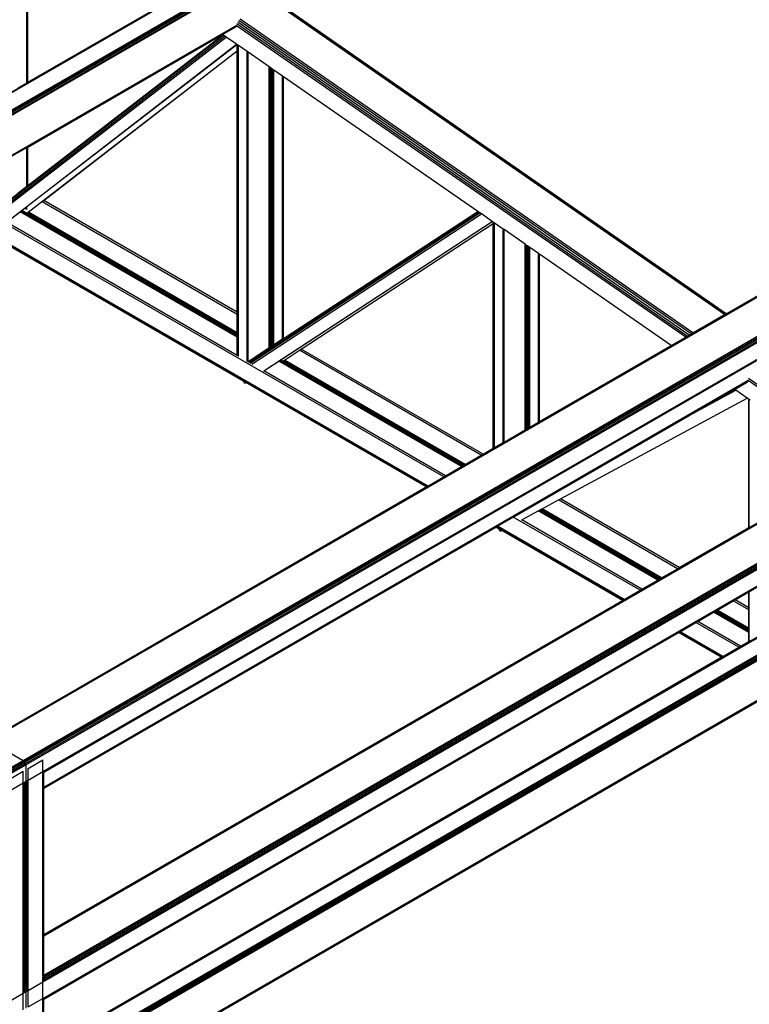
# Model space of a CAD drawing. Header units: millimetres. Extents: x 10 to 1250, y -62 to 528.
# Tile 679 of 909: x 613.59 to 615.17, y 512.97 to 515.1. Entities that reach past the tile are written whole.
import ezdxf

# ---------------------------------------------------------------- set-up
doc = ezdxf.new("R2010")
doc.units = ezdxf.units.MM
doc.header["$LTSCALE"] = 0.05

msp = doc.modelspace()

# ---------------------------------------------------------------- linework, layer by layer
at = {"color": 8}
for p, q in [((613.6069, 514.9591), (613.6069, 515.356)), ((613.6086, 514.9601), (613.6086, 515.3548)), ((611.3538, 513.6576), (614.0631, 515.2219)), ((611.3558, 513.6569), (614.0651, 515.2212)), ((611.3879, 513.6384), (614.0972, 515.2026)), ((611.3899, 513.6368), (614.0992, 515.201)), ((611.3915, 513.6345), (614.1009, 515.1988)), ((611.3927, 513.632), (614.102, 515.1962)), ((611.393, 513.6295), (614.1024, 515.1937)), ((613.6086, 514.9601), (613.9194, 515.1395)), ((615.1146, 514.4582), (614.1367, 515.1356)), ((615.1171, 514.4596), (614.1398, 515.1367)), ((613.523, 513.5386), (616.2323, 515.1028)), ((613.5251, 513.5378), (616.2345, 515.1021)), ((615.1181, 514.4602), (614.1778, 515.1117)), ((611.4374, 513.569), (614.0602, 515.0833)), ((611.4388, 513.568), (614.0596, 515.0811)), ((614.0296, 515.0631), (614.0585, 515.0798)), ((615.0304, 514.4096), (614.0598, 515.0821)), ((615.0338, 514.4116), (614.0606, 515.0859)), ((615.038, 514.414), (614.0623, 515.0899)), ((615.0422, 514.4164), (614.065, 515.0935)), ((615.0459, 514.4185), (614.068, 515.096)), ((613.5322, 514.6776), (614.0305, 515.0625)), ((613.5322, 514.6755), (614.0319, 515.0615)), ((613.5348, 514.6738), (614.0344, 515.0598)), ((613.5377, 514.6716), (614.0375, 515.0576)), ((613.5986, 513.4954), (616.308, 515.0596)), ((613.6008, 513.4936), (616.3101, 515.0579)), ((613.6026, 513.4911), (616.312, 515.0554)), ((613.6086, 514.8201), (614.0296, 515.0631)), ((613.6086, 514.737), (614.0302, 515.0627)), ((614.0302, 515.0627), (614.0296, 515.0631)), ((614.0305, 515.0625), (614.0302, 515.0627)), ((614.0319, 515.0615), (614.0305, 515.0625)), ((614.0344, 515.0598), (614.0319, 515.0615)), ((614.0375, 515.0576), (614.0344, 515.0598)), ((614.0601, 515.042), (614.0375, 515.0576)), ((613.5623, 514.6574), (614.0601, 515.042)), ((613.6039, 513.4883), (616.3132, 515.0525)), ((613.6043, 513.4855), (616.3137, 515.0498)), ((613.6069, 514.6915), (614.0604, 515.0418)), ((614.0604, 515.0418), (614.0601, 515.042)), ((614.0614, 515.0411), (614.0604, 515.0418)), ((614.0614, 515.028), (614.0614, 515.0411)), ((614.0621, 515.0406), (614.0614, 515.0411)), ((614.0621, 515.0286), (614.0621, 515.0406)), ((614.0642, 515.0391), (614.0621, 515.0406)), ((614.0642, 514.3676), (614.0642, 515.0391)), ((614.0829, 515.0262), (614.0642, 515.0391)), ((613.607, 514.677), (614.0614, 515.028)), ((613.6432, 514.7047), (614.0614, 515.0277)), ((614.0614, 515.028), (614.0621, 515.0286)), ((614.0614, 515.0277), (614.0621, 515.0283)), ((614.0614, 515.0277), (614.0614, 515.028)), ((614.0614, 514.4633), (614.0614, 515.0277)), ((614.0621, 515.0283), (614.0621, 515.0286)), ((614.0621, 514.4628), (614.0621, 515.0283)), ((614.0829, 514.3568), (614.0829, 515.0262)), ((614.0846, 515.025), (614.0829, 515.0262)), ((614.0846, 514.3569), (614.0846, 515.025)), ((614.1304, 514.9933), (614.0846, 515.025)), ((613.6416, 513.4712), (616.2764, 514.9924)), ((614.1304, 514.4234), (614.1304, 514.9933)), ((614.1318, 514.9923), (614.1304, 514.9933)), ((614.1318, 514.4226), (614.1318, 514.9923)), ((614.1327, 514.9916), (614.1318, 514.9923)), ((614.1327, 514.4221), (614.1327, 514.9916)), ((614.1355, 514.9897), (614.1327, 514.9916)), ((613.6432, 513.4701), (616.2739, 514.989)), ((614.1355, 514.4205), (614.1355, 514.9897)), ((614.1383, 514.9878), (614.1355, 514.9897)), ((614.1383, 514.4189), (614.1383, 514.9878)), ((614.1406, 514.9862), (614.1383, 514.9878)), ((614.1406, 514.3935), (614.1406, 514.9862)), ((614.1593, 514.9733), (614.1406, 514.9862)), ((614.1593, 514.4068), (614.1593, 514.9733)), ((614.161, 514.9721), (614.1593, 514.9733)), ((614.161, 514.4068), (614.161, 514.9721)), ((614.5809, 514.6812), (614.161, 514.9721)), ((613.5882, 514.9483), (613.6069, 514.9591)), ((613.6069, 514.9591), (613.6086, 514.9601)), ((613.5882, 514.8083), (613.6069, 514.8191)), ((613.6069, 514.8191), (613.6086, 514.8201)), ((613.6069, 514.7357), (613.6069, 514.8191)), ((613.6086, 514.737), (613.6086, 514.8201)), ((613.6069, 514.7357), (613.6086, 514.737)), ((614.5075, 514.1077), (613.4411, 514.7234)), ((613.5882, 514.7213), (613.6069, 514.7357)), ((614.4707, 514.0865), (613.4043, 514.7021)), ((614.4732, 514.0879), (613.4068, 514.7036)), ((614.0614, 514.4586), (613.6397, 514.7021)), ((613.6403, 514.7025), (613.6432, 514.7047)), ((614.0614, 514.4633), (613.6432, 514.7047)), ((613.5631, 514.6577), (613.5924, 514.6804)), ((613.5924, 514.6804), (613.594, 514.6816)), ((614.0614, 514.4096), (613.5924, 514.6804)), ((613.594, 514.6816), (613.5959, 514.683)), ((614.0614, 514.4117), (613.594, 514.6816)), ((613.5959, 514.683), (613.5962, 514.6832)), ((614.0614, 514.4143), (613.5959, 514.683)), ((613.5962, 514.6832), (613.6022, 514.6879)), ((613.6022, 514.6879), (613.6069, 514.6915)), ((613.6069, 514.6853), (613.6022, 514.6879)), ((613.6069, 514.6853), (613.6069, 514.6915)), ((614.0614, 514.4168), (613.6087, 514.6782)), ((614.0614, 514.4189), (613.6103, 514.6794)), ((614.0849, 514.3564), (614.5814, 514.6808)), ((614.0868, 514.3553), (614.5831, 514.6797)), ((614.0896, 514.3535), (614.5858, 514.6778)), ((614.0926, 514.3512), (614.589, 514.6756)), ((614.161, 514.4068), (614.5809, 514.6812)), ((614.5814, 514.6808), (614.5809, 514.6812)), ((614.5831, 514.6797), (614.5814, 514.6808)), ((614.5858, 514.6778), (614.5831, 514.6797)), ((614.589, 514.6756), (614.5858, 514.6778)), ((614.6124, 514.6593), (614.589, 514.6756)), ((614.0614, 514.37), (613.5631, 514.6577)), ((614.1189, 514.3368), (614.6124, 514.6593)), ((614.1552, 514.3605), (614.6125, 514.6593)), ((614.1995, 514.3836), (614.6146, 514.655)), ((614.1995, 514.3836), (614.6146, 514.6549)), ((614.6125, 514.6593), (614.6124, 514.6593)), ((614.6146, 514.6578), (614.6125, 514.6593)), ((614.6146, 514.655), (614.6146, 514.6578)), ((614.6154, 514.6573), (614.6146, 514.6578)), ((614.6146, 514.655), (614.6154, 514.6555)), ((614.6146, 514.6549), (614.6154, 514.6554)), ((614.6146, 514.6549), (614.6146, 514.655)), ((614.6146, 514.1696), (614.6146, 514.6549)), ((614.6154, 514.6555), (614.6154, 514.6573)), ((614.6167, 514.6564), (614.6154, 514.6573)), ((614.6154, 514.6555), (614.6167, 514.6564)), ((614.6154, 514.6554), (614.6168, 514.6563)), ((614.6154, 514.6554), (614.6154, 514.6555)), ((614.6154, 514.17), (614.6154, 514.6554)), ((614.6168, 514.6563), (614.6167, 514.6564)), ((614.617, 514.6561), (614.6168, 514.6563)), ((614.617, 514.1709), (614.617, 514.6561)), ((614.6175, 514.6558), (614.617, 514.6561)), ((614.6175, 514.1712), (614.6175, 514.6558)), ((614.6361, 514.6429), (614.6175, 514.6558)), ((614.0753, 514.3138), (613.5273, 514.6301)), ((614.6361, 514.182), (614.6361, 514.6429)), ((614.6378, 514.6417), (614.6361, 514.6429)), ((614.6378, 514.1829), (614.6378, 514.6417)), ((614.6837, 514.61), (614.6378, 514.6417)), ((614.6837, 514.2094), (614.6837, 514.61)), ((614.6851, 514.609), (614.6837, 514.61)), ((614.6851, 514.2102), (614.6851, 514.609)), ((614.686, 514.6084), (614.6851, 514.609)), ((615.1181, 514.4602), (615.4054, 514.6261)), ((613.6437, 513.1184), (616.1902, 514.5886)), ((613.6437, 513.1164), (616.1921, 514.5877)), ((614.686, 514.2107), (614.686, 514.6084)), ((614.6887, 514.6064), (614.686, 514.6084)), ((614.6887, 514.2123), (614.6887, 514.6064)), ((614.6915, 514.6045), (614.6887, 514.6064)), ((614.6915, 514.2139), (614.6915, 514.6045)), ((614.6924, 514.6039), (614.6915, 514.6045)), ((614.6924, 514.2145), (614.6924, 514.6039)), ((614.6938, 514.6029), (614.6924, 514.6039)), ((614.6938, 514.2153), (614.6938, 514.6029)), ((614.7125, 514.59), (614.6938, 514.6029)), ((614.7125, 514.2261), (614.7125, 514.59)), ((614.7142, 514.5888), (614.7125, 514.59)), ((614.7142, 514.227), (614.7142, 514.5888)), ((614.999, 514.3915), (614.7142, 514.5888)), ((613.6437, 513.0315), (616.2655, 514.5452)), ((613.6416, 513.0172), (616.2764, 514.5384)), ((613.6432, 513.0211), (616.2739, 514.5399)), ((613.6437, 513.0285), (616.268, 514.5437)), ((613.6437, 513.025), (616.2712, 514.542)), ((613.6416, 512.9813), (616.2764, 514.5025)), ((613.6432, 512.9802), (616.2739, 514.4991)), ((614.0621, 514.4628), (614.0614, 514.4633)), ((614.0614, 514.4586), (614.0614, 514.4633)), ((614.0621, 514.4582), (614.0621, 514.4628)), ((615.1171, 514.4596), (615.1181, 514.4602)), ((614.0621, 514.4582), (614.0614, 514.4586)), ((614.0614, 514.4189), (614.0614, 514.4586)), ((614.0621, 514.4185), (614.0621, 514.4582)), ((615.0459, 514.4185), (615.1146, 514.4582)), ((615.1146, 514.4582), (615.1171, 514.4596)), ((614.0621, 514.4185), (614.0614, 514.4189)), ((614.0614, 514.4168), (614.0614, 514.4189)), ((614.0621, 514.4164), (614.0621, 514.4185)), ((614.1318, 514.4226), (614.1304, 514.4234)), ((614.1304, 514.4188), (614.1304, 514.4234)), ((614.1318, 514.418), (614.1304, 514.4188)), ((614.1304, 514.3868), (614.1304, 514.4188)), ((614.1327, 514.4221), (614.1318, 514.4226)), ((614.1318, 514.418), (614.1318, 514.4226)), ((614.1327, 514.4174), (614.1318, 514.418)), ((614.1318, 514.3877), (614.1318, 514.418)), ((614.1327, 514.4174), (614.1327, 514.4221)), ((614.1327, 514.3883), (614.1327, 514.4174)), ((614.1383, 514.4189), (614.1355, 514.4205)), ((614.1355, 514.4158), (614.1355, 514.4205)), ((614.1383, 514.4142), (614.1383, 514.4189)), ((615.0422, 514.4164), (615.0459, 514.4185)), ((614.0621, 514.4164), (614.0614, 514.4168)), ((614.0614, 514.4143), (614.0614, 514.4168)), ((614.0621, 514.4139), (614.0614, 514.4143)), ((614.0614, 514.4117), (614.0614, 514.4143)), ((614.0621, 514.4113), (614.0614, 514.4117)), ((614.0614, 514.4096), (614.0614, 514.4117)), ((614.0621, 514.4092), (614.0614, 514.4096)), ((614.0614, 514.37), (614.0614, 514.4096)), ((614.0621, 514.4139), (614.0621, 514.4164)), ((614.0621, 514.4113), (614.0621, 514.4139)), ((614.0621, 514.4092), (614.0621, 514.4113)), ((614.0621, 514.3695), (614.0621, 514.4092)), ((614.1383, 514.4142), (614.1355, 514.4158)), ((614.1355, 514.3901), (614.1355, 514.4158)), ((614.1383, 514.3919), (614.1383, 514.4142)), ((614.1406, 514.3935), (614.1593, 514.4057)), ((614.1602, 514.4063), (614.1593, 514.4068)), ((614.1593, 514.4057), (614.1593, 514.4068)), ((614.1593, 514.4057), (614.1602, 514.4063)), ((614.1602, 514.4063), (614.161, 514.4068)), ((614.999, 514.3915), (615.0304, 514.4096)), ((615.0304, 514.4096), (615.0338, 514.4116)), ((615.0338, 514.4116), (615.038, 514.414)), ((615.038, 514.414), (615.0422, 514.4164)), ((614.0846, 514.3569), (614.1304, 514.3868)), ((614.1304, 514.3868), (614.1318, 514.3877)), ((614.1318, 514.3877), (614.1327, 514.3883)), ((614.1327, 514.3883), (614.1355, 514.3901)), ((614.1355, 514.3901), (614.1383, 514.3919)), ((614.1383, 514.3919), (614.1406, 514.3935)), ((614.1634, 514.36), (614.1956, 514.3811)), ((614.1956, 514.3811), (614.1963, 514.3815)), ((614.5883, 514.1544), (614.1956, 514.3811)), ((614.1963, 514.3815), (614.1995, 514.3836)), ((614.5924, 514.1567), (614.1995, 514.3836)), ((614.7142, 514.227), (614.999, 514.3915)), ((613.6437, 513.4697), (615.208, 514.3729)), ((614.0621, 514.3695), (614.0614, 514.37)), ((614.0621, 514.3694), (614.0621, 514.3695)), ((614.0846, 514.3566), (614.0835, 514.3572)), ((614.0846, 514.3566), (614.0846, 514.3569)), ((614.0849, 514.3564), (614.0846, 514.3566)), ((614.0868, 514.3553), (614.0849, 514.3564)), ((614.0894, 514.3538), (614.0868, 514.3553)), ((614.1189, 514.3367), (614.1512, 514.3578)), ((614.1512, 514.3578), (614.1529, 514.3589)), ((614.5459, 514.1299), (614.1512, 514.3578)), ((614.1529, 514.3589), (614.1549, 514.3603)), ((614.5478, 514.1309), (614.1529, 514.3589)), ((614.1549, 514.3603), (614.1552, 514.3605)), ((614.1596, 514.3576), (614.1549, 514.3603)), ((614.55, 514.1322), (614.1596, 514.3576)), ((614.1599, 514.3578), (614.1617, 514.3589)), ((614.1617, 514.3589), (614.1634, 514.36)), ((614.5521, 514.1335), (614.1617, 514.3589)), ((614.554, 514.1345), (614.1634, 514.36)), ((614.1182, 514.3364), (614.1189, 514.3368)), ((614.1189, 514.3367), (614.1189, 514.3368)), ((614.5116, 514.11), (614.1189, 514.3367)), ((613.6437, 513.4378), (615.1657, 514.3165)), ((613.6437, 513.436), (615.1652, 514.3144)), ((614.0776, 514.3099), (614.0753, 514.3138)), ((614.0797, 514.3112), (614.0753, 514.3138)), ((614.0776, 514.3099), (614.0797, 514.3112)), ((614.0793, 514.3108), (614.0776, 514.3099)), ((614.0793, 514.3108), (614.0798, 514.3112)), ((614.0798, 514.3112), (614.0797, 514.3112)), ((614.4698, 514.086), (614.0798, 514.3112)), ((615.1357, 514.2967), (615.1641, 514.3131)), ((615.4161, 514.1424), (615.1655, 514.316)), ((615.4195, 514.1444), (615.1662, 514.3199)), ((615.0381, 514.2404), (615.1357, 514.2967)), ((615.0381, 514.2404), (615.1387, 514.2947)), ((615.1387, 514.2947), (615.1357, 514.2967)), ((615.163, 514.2778), (615.1387, 514.2947)), ((614.7598, 514.0601), (615.163, 514.2778)), ((615.167, 514.2751), (615.163, 514.2778)), ((615.167, 513.9986), (615.167, 514.2751)), ((615.1678, 514.2746), (615.167, 514.2751)), ((615.1678, 513.999), (615.1678, 514.2746)), ((615.1699, 514.2731), (615.1678, 514.2746)), ((614.6613, 514.0228), (615.0381, 514.2404)), ((614.6938, 514.2153), (614.7125, 514.2261)), ((614.7125, 514.2261), (614.7142, 514.227)), ((614.6378, 514.1829), (614.6837, 514.2094)), ((614.6837, 514.2094), (614.6851, 514.2102)), ((614.6851, 514.2102), (614.686, 514.2107)), ((614.686, 514.2107), (614.6887, 514.2123)), ((614.6887, 514.2123), (614.6915, 514.2139)), ((614.6915, 514.2139), (614.6924, 514.2145)), ((614.6924, 514.2145), (614.6938, 514.2153)), ((614.5924, 514.1567), (614.6146, 514.1696)), ((614.6146, 514.1696), (614.6154, 514.17)), ((614.6154, 514.17), (614.617, 514.1709)), ((614.617, 514.1709), (614.6175, 514.1712)), ((614.6175, 514.1712), (614.6361, 514.182)), ((614.6361, 514.182), (614.6378, 514.1829)), ((614.554, 514.1345), (614.5883, 514.1544)), ((614.5883, 514.1544), (614.5924, 514.1567)), ((614.5116, 514.11), (614.5459, 514.1299)), ((614.5459, 514.1299), (614.5478, 514.1309)), ((614.5478, 514.1309), (614.55, 514.1322)), ((614.55, 514.1322), (614.5521, 514.1335)), ((614.5521, 514.1335), (614.554, 514.1345)), ((614.4732, 514.0879), (614.5075, 514.1077)), ((614.5075, 514.1077), (614.5116, 514.11)), ((613.5211, 513.5382), (614.4698, 514.086)), ((614.4698, 514.086), (614.4707, 514.0865)), ((614.4707, 514.0865), (614.4732, 514.0879)), ((613.6437, 512.8722), (615.722, 514.0721)), ((613.6437, 512.8703), (615.724, 514.0714)), ((614.7201, 514.0386), (614.7556, 514.0578)), ((614.7556, 514.0578), (614.7598, 514.0601)), ((615.0126, 513.9094), (614.7556, 514.0578)), ((615.0166, 513.9118), (614.7598, 514.0601)), ((613.6437, 512.8333), (615.7561, 514.0528)), ((613.6437, 512.8305), (615.7581, 514.0513)), ((613.6437, 512.8273), (615.7598, 514.049)), ((613.6437, 512.8241), (615.7609, 514.0464)), ((613.6437, 512.8213), (615.7613, 514.0439)), ((614.7118, 514.0341), (614.7137, 514.0352)), ((614.7137, 514.0352), (614.7159, 514.0364)), ((614.972, 513.886), (614.7137, 514.0352)), ((614.7159, 514.0364), (614.7182, 514.0376)), ((614.9742, 513.8873), (614.7159, 514.0364)), ((614.7182, 514.0376), (614.7201, 514.0386)), ((614.9764, 513.8885), (614.7182, 514.0376)), ((614.9783, 513.8896), (614.7201, 514.0386)), ((614.6236, 514.0011), (614.6579, 514.0209)), ((614.6579, 514.0209), (614.6613, 514.0228)), ((614.9318, 513.8628), (614.6579, 514.0209)), ((614.6756, 514.0146), (614.6763, 514.015)), ((614.6763, 514.015), (614.7118, 514.0341)), ((614.9358, 513.8651), (614.6763, 514.015)), ((614.9702, 513.8849), (614.7118, 514.0341)), ((613.6437, 513.4353), (614.6202, 513.9991)), ((614.6202, 513.9991), (614.6211, 513.9996)), ((614.6274, 513.995), (614.6202, 513.9991)), ((614.6211, 513.9996), (614.6236, 514.0011)), ((614.895, 513.8415), (614.6211, 513.9996)), ((614.8974, 513.8429), (614.6236, 514.0011)), ((614.6302, 513.9901), (614.6274, 513.995)), ((614.6331, 513.9917), (614.6274, 513.995)), ((615.0166, 513.9118), (615.167, 513.9986)), ((615.167, 513.9986), (615.1678, 513.999)), ((615.1678, 513.999), (615.1699, 514.0002)), ((614.6302, 513.9901), (614.6331, 513.9917)), ((614.8941, 513.841), (614.6331, 513.9917)), ((613.6437, 512.7353), (615.719, 513.9334)), ((613.6437, 512.7334), (615.7184, 513.9313)), ((614.9783, 513.8896), (615.0126, 513.9094)), ((615.0126, 513.9094), (615.0166, 513.9118)), ((614.9702, 513.8849), (614.972, 513.886)), ((614.972, 513.886), (614.9742, 513.8873)), ((614.9742, 513.8873), (614.9764, 513.8885)), ((614.9764, 513.8885), (614.9783, 513.8896)), ((614.9318, 513.8628), (614.9358, 513.8651)), ((614.9358, 513.8651), (614.9702, 513.8849)), ((614.895, 513.8415), (614.8974, 513.8429)), ((614.8974, 513.8429), (614.9318, 513.8628)), ((615.1373, 513.8421), (615.167, 513.8593)), ((615.167, 513.8593), (615.1678, 513.8597)), ((615.167, 513.8249), (615.167, 513.8593)), ((615.1678, 513.8597), (615.1699, 513.8609)), ((615.1678, 513.8245), (615.1678, 513.8597)), ((613.6437, 513.1191), (614.8941, 513.841)), ((614.8941, 513.841), (614.895, 513.8415)), ((615.0989, 513.82), (615.1332, 513.8398)), ((615.1332, 513.8398), (615.1373, 513.8421)), ((615.167, 513.8203), (615.1332, 513.8398)), ((615.167, 513.8249), (615.1373, 513.8421)), ((615.1678, 513.8245), (615.167, 513.8249)), ((615.167, 513.8203), (615.167, 513.8249)), ((615.1678, 513.8198), (615.1678, 513.8245)), ((615.0565, 513.7955), (615.0908, 513.8153)), ((615.0908, 513.8153), (615.0927, 513.8164)), ((615.167, 513.7713), (615.0908, 513.8153)), ((615.0927, 513.8164), (615.0948, 513.8176)), ((615.167, 513.7734), (615.0927, 513.8164)), ((615.0948, 513.8176), (615.097, 513.8189)), ((615.167, 513.7759), (615.0948, 513.8176)), ((615.097, 513.8189), (615.0989, 513.82)), ((615.167, 513.7785), (615.097, 513.8189)), ((615.167, 513.7806), (615.0989, 513.82)), ((615.1678, 513.8198), (615.167, 513.8203)), ((615.167, 513.7806), (615.167, 513.8203)), ((615.1678, 513.7802), (615.1678, 513.8198)), ((615.0181, 513.7733), (615.0524, 513.7931)), ((615.0524, 513.7931), (615.0565, 513.7955)), ((615.1451, 513.7396), (615.0524, 513.7931)), ((615.1491, 513.742), (615.0565, 513.7955)), ((615.1678, 513.7802), (615.167, 513.7806)), ((615.167, 513.7785), (615.167, 513.7806)), ((615.1678, 513.778), (615.1678, 513.7802)), ((613.6437, 512.9798), (615.0147, 513.7714)), ((615.0147, 513.7714), (615.0156, 513.7719)), ((615.1074, 513.7179), (615.0147, 513.7714)), ((615.0156, 513.7719), (615.0181, 513.7733)), ((615.1083, 513.7184), (615.0156, 513.7719)), ((615.1107, 513.7198), (615.0181, 513.7733)), ((615.1678, 513.778), (615.167, 513.7785)), ((615.167, 513.7759), (615.167, 513.7785)), ((615.1678, 513.7755), (615.167, 513.7759)), ((615.167, 513.7734), (615.167, 513.7759)), ((615.1678, 513.773), (615.167, 513.7734)), ((615.167, 513.7713), (615.167, 513.7734)), ((615.1678, 513.7709), (615.167, 513.7713)), ((615.167, 513.7523), (615.167, 513.7713)), ((615.1678, 513.7755), (615.1678, 513.778)), ((615.1678, 513.773), (615.1678, 513.7755)), ((615.1678, 513.7709), (615.1678, 513.773)), ((615.1678, 513.7527), (615.1678, 513.7709)), ((615.1107, 513.7198), (615.1451, 513.7396)), ((615.1451, 513.7396), (615.1491, 513.742)), ((615.1491, 513.742), (615.167, 513.7523)), ((615.167, 513.7523), (615.1678, 513.7527)), ((615.1678, 513.7527), (615.1699, 513.7539)), ((613.6437, 512.8728), (615.1074, 513.7179)), ((615.1074, 513.7179), (615.1083, 513.7184)), ((615.1083, 513.7184), (615.1107, 513.7198)), ((613.6437, 512.7328), (615.2286, 513.6479)), ((613.5251, 513.5378), (613.5986, 513.4954)), ((610.9216, 511.9498), (613.5986, 513.4954)), ((610.9238, 511.9481), (613.6008, 513.4936)), ((610.9256, 511.9456), (613.6026, 513.4911)), ((610.9269, 511.9427), (613.6039, 513.4883)), ((610.9273, 511.94), (613.6043, 513.4855)), ((613.5986, 513.4954), (613.6008, 513.4936)), ((613.6008, 513.4936), (613.6026, 513.4911)), ((613.6026, 513.4911), (613.6039, 513.4883)), ((613.6039, 513.4883), (613.6043, 513.4855)), ((613.6043, 513.4855), (613.6043, 513.4497)), ((613.6095, 513.4777), (613.6416, 513.4962)), ((613.6416, 513.4712), (613.6416, 513.4962)), ((613.567, 513.4532), (613.5991, 513.4718)), ((613.5991, 513.4467), (613.5991, 513.4718)), ((613.6095, 513.4527), (613.6095, 513.4777)), ((613.6095, 513.4527), (613.6416, 513.4712)), ((613.6416, 513.4692), (613.6416, 513.4712)), ((613.6416, 513.4692), (613.6432, 513.4701)), ((613.6416, 513.4685), (613.6432, 513.4694)), ((613.6416, 513.4685), (613.6416, 513.4692)), ((613.6416, 513.4366), (613.6416, 513.4685)), ((613.6432, 513.4701), (613.6432, 513.4703)), ((613.6432, 513.4694), (613.6432, 513.4701)), ((613.6432, 513.4694), (613.6437, 513.4697)), ((613.6432, 513.4375), (613.6432, 513.4694)), ((613.6437, 513.4697), (613.6437, 513.4698)), ((613.6437, 513.4378), (613.6437, 513.4697)), ((613.567, 513.4282), (613.5991, 513.4467)), ((613.5991, 513.4467), (613.6043, 513.4497)), ((613.5991, 513.4447), (613.5991, 513.4467)), ((613.5991, 513.4447), (613.6007, 513.4456)), ((613.5991, 513.444), (613.6007, 513.4449)), ((613.5991, 513.444), (613.5991, 513.4447)), ((613.5991, 513.4121), (613.5991, 513.444)), ((613.6007, 513.4456), (613.6039, 513.4474)), ((613.6007, 513.4456), (613.6007, 513.4458)), ((613.6007, 513.4449), (613.6007, 513.4456)), ((613.6007, 513.4449), (613.6013, 513.4452)), ((613.6007, 513.413), (613.6007, 513.4449)), ((613.6013, 513.4452), (613.6015, 513.4453)), ((613.6013, 513.4452), (613.6013, 513.4453)), ((613.6013, 513.4133), (613.6013, 513.4452)), ((613.6015, 513.4453), (613.6026, 513.446)), ((613.6015, 513.4134), (613.6015, 513.4453)), ((613.6039, 513.4474), (613.6026, 513.446)), ((613.6026, 513.446), (613.6041, 513.4468)), ((613.6043, 513.4497), (613.6039, 513.4474)), ((613.6039, 513.4474), (613.6071, 513.4493)), ((613.6043, 513.4497), (613.6095, 513.4527)), ((613.6043, 513.447), (613.6057, 513.4478)), ((613.6043, 513.415), (613.6043, 513.447)), ((613.6043, 513.447), (613.6043, 513.447)), ((613.6057, 513.4478), (613.6069, 513.4484)), ((613.6057, 513.4158), (613.6057, 513.4478)), ((613.6069, 513.4484), (613.6071, 513.4486)), ((613.6069, 513.4484), (613.6069, 513.4165)), ((613.6071, 513.4493), (613.6095, 513.4506)), ((613.6071, 513.4486), (613.6095, 513.4499)), ((613.6071, 513.4493), (613.6071, 513.4495)), ((613.6071, 513.4486), (613.6071, 513.4493)), ((613.6071, 513.4167), (613.6071, 513.4486)), ((613.6095, 513.4506), (613.6095, 513.4527)), ((613.6095, 513.4499), (613.6095, 513.4506)), ((613.6095, 513.418), (613.6095, 513.4499)), ((613.6071, 513.4167), (613.6095, 513.418)), ((613.6095, 513.4162), (613.6095, 513.418)), ((613.6416, 513.4366), (613.6432, 513.4375)), ((613.6416, 513.4347), (613.6416, 513.4366)), ((613.6416, 513.4347), (613.6432, 513.4356)), ((613.6416, 513.4341), (613.6432, 513.435)), ((613.6416, 513.4341), (613.6416, 513.4347)), ((613.6416, 513.1179), (613.6416, 513.4341)), ((613.6432, 513.4375), (613.6437, 513.4378)), ((613.6432, 513.4356), (613.6432, 513.4375)), ((613.6432, 513.4356), (613.6437, 513.436)), ((613.6432, 513.435), (613.6432, 513.4356)), ((613.6432, 513.435), (613.6437, 513.4353)), ((613.6432, 513.1188), (613.6432, 513.435)), ((613.6437, 513.436), (613.6437, 513.4378)), ((613.6437, 513.4353), (613.6437, 513.436)), ((613.6437, 513.1191), (613.6437, 513.4353)), ((613.5991, 513.4121), (613.6007, 513.413)), ((613.5991, 513.4102), (613.5991, 513.4121)), ((613.5991, 513.4102), (613.6007, 513.4111)), ((613.5991, 513.4096), (613.6007, 513.4105)), ((613.5991, 513.4096), (613.5991, 513.4102)), ((613.5991, 513.0934), (613.5991, 513.4096)), ((613.6007, 513.413), (613.6013, 513.4133)), ((613.6007, 513.4111), (613.6007, 513.413)), ((613.6007, 513.4111), (613.6013, 513.4115)), ((613.6007, 513.4105), (613.6007, 513.4111)), ((613.6007, 513.4105), (613.6013, 513.4108)), ((613.6007, 513.0943), (613.6007, 513.4105)), ((613.6013, 513.4133), (613.6015, 513.4134)), ((613.6013, 513.4115), (613.6013, 513.4133)), ((613.6013, 513.4115), (613.6015, 513.4116)), ((613.6013, 513.4108), (613.6013, 513.4115)), ((613.6013, 513.4108), (613.6015, 513.411)), ((613.6013, 513.0946), (613.6013, 513.4108)), ((613.6015, 513.4116), (613.6015, 513.4134)), ((613.6015, 513.411), (613.6015, 513.4116)), ((613.6015, 513.0947), (613.6015, 513.411)), ((613.6043, 513.415), (613.6057, 513.4158)), ((613.6043, 513.4132), (613.6043, 513.415)), ((613.6043, 513.4132), (613.6057, 513.414)), ((613.6043, 513.4126), (613.6057, 513.4134)), ((613.6043, 513.4126), (613.6043, 513.4132)), ((613.6043, 513.0963), (613.6043, 513.4126)), ((613.6057, 513.4158), (613.6069, 513.4165)), ((613.6057, 513.414), (613.6057, 513.4158)), ((613.6057, 513.414), (613.6069, 513.4147)), ((613.6057, 513.4134), (613.6069, 513.4141)), ((613.6057, 513.4134), (613.6057, 513.414)), ((613.6057, 513.0972), (613.6057, 513.4134)), ((613.6069, 513.4165), (613.6071, 513.4167)), ((613.6069, 513.4165), (613.6069, 513.4147)), ((613.6069, 513.4147), (613.6071, 513.4148)), ((613.6069, 513.4147), (613.6069, 513.4141)), ((613.6069, 513.4141), (613.6071, 513.4142)), ((613.6069, 513.4141), (613.6069, 513.0978)), ((613.6071, 513.4148), (613.6071, 513.4167)), ((613.6071, 513.4148), (613.6095, 513.4162)), ((613.6071, 513.4142), (613.6095, 513.4156)), ((613.6071, 513.4142), (613.6071, 513.4148)), ((613.6071, 513.098), (613.6071, 513.4142)), ((613.6095, 513.4156), (613.6095, 513.4162)), ((613.6095, 513.0993), (613.6095, 513.4156)), ((613.6071, 513.098), (613.6095, 513.0993)), ((613.6071, 513.0972), (613.6095, 513.0986)), ((613.6095, 513.0986), (613.6095, 513.0993)), ((613.6095, 513.0966), (613.6095, 513.0986)), ((613.6416, 513.1179), (613.6432, 513.1188)), ((613.6416, 513.1171), (613.6432, 513.1181)), ((613.6416, 513.1171), (613.6416, 513.1179)), ((613.6416, 513.1151), (613.6416, 513.1171)), ((613.6416, 513.1151), (613.6432, 513.1161)), ((613.6416, 513.0303), (613.6416, 513.1151)), ((613.6432, 513.1188), (613.6437, 513.1191)), ((613.6432, 513.1181), (613.6432, 513.1188)), ((613.6432, 513.1181), (613.6437, 513.1184)), ((613.6432, 513.1161), (613.6432, 513.1181)), ((613.6432, 513.1161), (613.6437, 513.1164)), ((613.6432, 513.0312), (613.6432, 513.1161)), ((613.6437, 513.1184), (613.6437, 513.1191)), ((613.6437, 513.1164), (613.6437, 513.1184)), ((613.6437, 513.0315), (613.6437, 513.1164)), ((613.5991, 513.0934), (613.6007, 513.0943)), ((613.5991, 513.0926), (613.6007, 513.0936)), ((613.5991, 513.0926), (613.5991, 513.0934)), ((613.5991, 513.0906), (613.5991, 513.0926)), ((613.5991, 513.0906), (613.6007, 513.0916)), ((613.5991, 513.0058), (613.5991, 513.0906)), ((613.6007, 513.0943), (613.6013, 513.0946)), ((613.6007, 513.0936), (613.6007, 513.0943)), ((613.6007, 513.0936), (613.6013, 513.0939)), ((613.6007, 513.0916), (613.6007, 513.0936)), ((613.6007, 513.0916), (613.6013, 513.0919)), ((613.6007, 513.0067), (613.6007, 513.0916)), ((613.6013, 513.0946), (613.6015, 513.0947)), ((613.6013, 513.0939), (613.6013, 513.0946)), ((613.6013, 513.0939), (613.6015, 513.094)), ((613.6013, 513.0919), (613.6013, 513.0939)), ((613.6013, 513.0919), (613.6015, 513.092)), ((613.6013, 513.007), (613.6013, 513.0919)), ((613.6015, 513.094), (613.6015, 513.0947)), ((613.6015, 513.092), (613.6015, 513.094)), ((613.6015, 513.0072), (613.6015, 513.092)), ((613.6043, 513.0963), (613.6057, 513.0972)), ((613.6043, 513.0956), (613.6057, 513.0964)), ((613.6043, 513.0956), (613.6043, 513.0963)), ((613.6043, 513.0936), (613.6043, 513.0956)), ((613.6043, 513.0936), (613.6057, 513.0944)), ((613.6043, 513.0088), (613.6043, 513.0936)), ((613.6057, 513.0972), (613.6069, 513.0978)), ((613.6057, 513.0964), (613.6057, 513.0972)), ((613.6057, 513.0964), (613.6069, 513.0971)), ((613.6057, 513.0944), (613.6057, 513.0964)), ((613.6057, 513.0944), (613.6069, 513.0951)), ((613.6057, 513.0096), (613.6057, 513.0944)), ((613.6069, 513.0978), (613.6071, 513.098)), ((613.6069, 513.0978), (613.6069, 513.0971)), ((613.6069, 513.0971), (613.6071, 513.0972)), ((613.6069, 513.0971), (613.6069, 513.0951)), ((613.6069, 513.0951), (613.6071, 513.0952)), ((613.6069, 513.0951), (613.6069, 513.0103)), ((613.6071, 513.0972), (613.6071, 513.098)), ((613.6071, 513.0952), (613.6071, 513.0972)), ((613.6071, 513.0952), (613.6095, 513.0966)), ((613.6071, 513.0104), (613.6071, 513.0952)), ((613.6095, 513.0117), (613.6095, 513.0966)), ((613.6095, 512.9986), (613.6416, 513.0172)), ((613.6416, 513.0303), (613.6432, 513.0312)), ((613.6416, 513.0303), (613.6416, 513.0273)), ((613.6416, 513.0273), (613.6432, 513.0282)), ((613.6416, 513.0237), (613.6416, 513.0273)), ((613.6416, 513.0237), (613.6432, 513.0246)), ((613.6416, 513.0202), (613.6416, 513.0237)), ((613.6416, 513.0202), (613.6432, 513.0211)), ((613.6416, 513.0172), (613.6416, 513.0202)), ((613.6416, 512.9813), (613.6416, 513.0172)), ((613.6432, 513.0312), (613.6437, 513.0315)), ((613.6432, 513.0282), (613.6432, 513.0312)), ((613.6432, 513.0282), (613.6437, 513.0285)), ((613.6432, 513.0282), (613.6432, 513.0246)), ((613.6432, 513.0246), (613.6437, 513.025)), ((613.6432, 513.0211), (613.6432, 513.0246)), ((613.6432, 513.0208), (613.6432, 513.0211)), ((613.6437, 513.0285), (613.6437, 513.0315)), ((613.6437, 513.025), (613.6437, 513.0285)), ((613.6437, 513.0245), (613.6437, 513.025)), ((613.567, 512.9741), (613.5991, 512.9927)), ((613.5991, 513.0058), (613.6007, 513.0067)), ((613.5991, 513.0051), (613.5991, 513.0058)), ((613.5991, 513.0051), (613.6007, 513.0038)), ((613.5991, 513.0028), (613.5991, 513.0051)), ((613.5991, 513.0028), (613.6007, 513.0037)), ((613.5991, 512.9992), (613.5991, 513.0028)), ((613.5991, 512.9992), (613.6007, 513.0001)), ((613.5991, 512.9957), (613.5991, 512.9992)), ((613.5991, 512.9957), (613.6007, 512.9966)), ((613.5991, 512.9927), (613.5991, 512.9957)), ((613.5991, 512.9927), (613.6043, 512.9956)), ((613.5991, 512.9568), (613.5991, 512.9927)), ((613.6007, 513.0067), (613.6013, 513.007)), ((613.6007, 513.0038), (613.6007, 513.0067)), ((613.6007, 513.0038), (613.6008, 513.0037)), ((613.6007, 513.0037), (613.6007, 513.0038)), ((613.6007, 513.0037), (613.6008, 513.0037)), ((613.6007, 513.0037), (613.6007, 513.0001)), ((613.6007, 513.0001), (613.6013, 513.0005)), ((613.6007, 512.9966), (613.6007, 513.0001)), ((613.6007, 512.9966), (613.6039, 512.9984)), ((613.6007, 512.9963), (613.6007, 512.9966)), ((613.6008, 513.0037), (613.6013, 513.004)), ((613.6008, 513.0037), (613.6013, 513.0031)), ((613.6013, 513.007), (613.6015, 513.0072)), ((613.6013, 513.004), (613.6013, 513.007)), ((613.6013, 513.004), (613.6015, 513.0041)), ((613.6013, 513.0031), (613.6013, 513.004)), ((613.6013, 513.0031), (613.6026, 513.0012)), ((613.6013, 513.0005), (613.6013, 513.0031)), ((613.6013, 513.0005), (613.6026, 513.0012)), ((613.6013, 513), (613.6013, 513.0005)), ((613.6015, 513.0041), (613.6015, 513.0072)), ((613.6015, 513.0035), (613.6015, 513.0041)), ((613.6026, 513.0012), (613.6041, 513.0021)), ((613.6026, 513.0012), (613.6039, 512.9984)), ((613.6039, 512.9984), (613.6071, 513.0003)), ((613.6039, 512.9984), (613.6043, 512.9956)), ((613.6043, 513.0088), (613.6057, 513.0096)), ((613.6043, 513.0058), (613.6043, 513.0088)), ((613.6043, 513.0058), (613.6057, 513.0066)), ((613.6043, 513.0058), (613.6043, 513.0022)), ((613.6043, 513.0022), (613.6071, 513.0038)), ((613.6043, 513.0018), (613.6043, 513.0022)), ((613.6043, 512.9956), (613.6095, 512.9986)), ((613.6043, 512.9956), (613.6043, 512.9598)), ((613.6057, 513.0096), (613.6069, 513.0103)), ((613.6057, 513.0066), (613.6057, 513.0096)), ((613.6057, 513.0066), (613.6069, 513.0073)), ((613.6057, 513.0051), (613.6057, 513.0066)), ((613.6069, 513.0103), (613.6071, 513.0104)), ((613.6069, 513.0103), (613.6069, 513.0073)), ((613.6069, 513.0073), (613.6071, 513.0074)), ((613.6069, 513.0073), (613.6069, 513.0055)), ((613.6071, 513.0104), (613.6095, 513.0117)), ((613.6071, 513.0074), (613.6071, 513.0104)), ((613.6071, 513.0074), (613.6095, 513.0087)), ((613.6071, 513.0038), (613.6071, 513.0074)), ((613.6071, 513.0038), (613.6095, 513.0052)), ((613.6071, 513.0003), (613.6071, 513.0038)), ((613.6071, 513.0003), (613.6095, 513.0016)), ((613.6071, 513), (613.6071, 513.0003)), ((613.6095, 513.0087), (613.6095, 513.0117)), ((613.6095, 513.0052), (613.6095, 513.0087)), ((613.6095, 513.0016), (613.6095, 513.0052)), ((613.6095, 512.9986), (613.6095, 513.0016)), ((613.6095, 512.9628), (613.6095, 512.9986)), ((613.6095, 512.9628), (613.6416, 512.9813)), ((613.6416, 512.9793), (613.6416, 512.9813)), ((613.6416, 512.9793), (613.6432, 512.9802)), ((613.6416, 512.9786), (613.6432, 512.9795)), ((613.6416, 512.9786), (613.6416, 512.9793)), ((613.6416, 512.8716), (613.6416, 512.9786)), ((613.6432, 512.9802), (613.6432, 512.9804)), ((613.6432, 512.9795), (613.6432, 512.9802)), ((613.6432, 512.9795), (613.6437, 512.9798)), ((613.6432, 512.8725), (613.6432, 512.9795)), ((613.6437, 512.9798), (613.6437, 512.9799)), ((613.6437, 512.8728), (613.6437, 512.9798))]:
    msp.add_line(p, q, dxfattribs=at)

doc.saveas('drawing.dxf')
